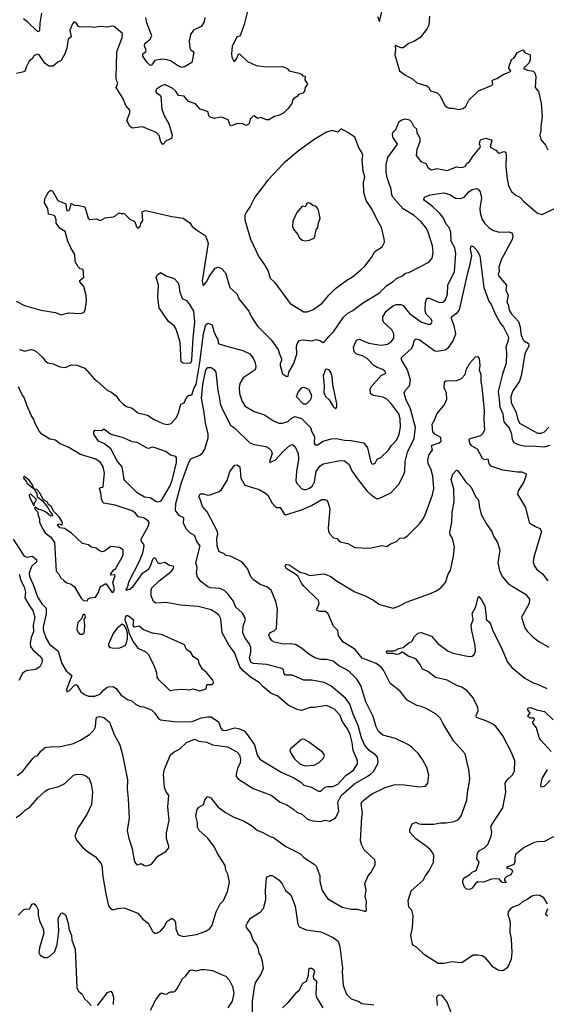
# Model space of a CAD drawing. Extents: x 1771496 to 1971148, y 471553 to 643630.
# Tile 413 of 656: x 1878879 to 1883542, y 571936 to 580657. Entities that reach past the tile are written whole.
import ezdxf

# ---------------------------------------------------------------- set-up
doc = ezdxf.new("R2010")
doc.units = 0

msp = doc.modelspace()

# ---------------------------------------------------------------- linework, layer by layer
at = {"layer": '0CON10XD'}
for points in [[(1879072.7, 580715), (1879057.5, 580625), (1879054.3, 580565), (1879045, 580552.5), (1879035, 580552.9), (1878947.9, 580637.9), (1878912.1, 580665)], [(1880900.6, 580755), (1880866.7, 580615), (1880835, 580523.3), (1880825, 580510), (1880802.5, 580505), (1880760.5, 580419.5), (1880753.5, 580355), (1880756.5, 580325), (1880775, 580290), (1880785, 580290), (1880802.2, 580315), (1880815, 580350), (1880825, 580353.8), (1880895.6, 580285.6), (1880971.7, 580251.7), (1881065, 580238.6), (1881205, 580242.5), (1881245.8, 580225.8), (1881265, 580203.8), (1881354.1, 580184.1), (1881372.5, 580175), (1881385, 580160), (1881405, 580157.5), (1881403.6, 580123.6), (1881426.2, 580085), (1881407.5, 580055), (1881400, 580025), (1881385, 580006.7), (1881346.7, 579993.3), (1881335, 579977.5), (1881305, 579958.6), (1881295.7, 579945), (1881289.5, 579915), (1881254.1, 579865.9), (1881217.9, 579832.1), (1881179.5, 579810.5), (1881135, 579798.8), (1881085, 579770), (1881065, 579770), (1881015, 579790.6), (1880985, 579780.8), (1880955, 579803.8), (1880945, 579801.2), (1880920, 579775), (1880911.2, 579735), (1880885, 579720.8), (1880855, 579733.1), (1880805, 579738.6), (1880755, 579717.5), (1880743.6, 579723.6), (1880725, 579769.1), (1880675, 579790), (1880655, 579793.1), (1880605, 579781.1), (1880565, 579793.3), (1880554.5, 579804.5), (1880546.3, 579836.3), (1880538, 579845), (1880475.3, 579865.3), (1880435, 579911.4), (1880373.2, 579933.2), (1880335, 579978.6), (1880285, 579986.7), (1880262, 580025), (1880235, 580048.1), (1880165, 580081.9), (1880125.7, 580064.3)], [(1882045.8, 580685), (1882065, 580640), (1882095.3, 580764.7)], [(1880125.7, 580064.3), (1880089.8, 580040.2), (1880081.4, 580025), (1880089.1, 580009.1), (1880115, 579993.8), (1880128.8, 579975), (1880136.2, 579865), (1880153.8, 579815), (1880198.8, 579735), (1880228, 579635), (1880223.8, 579605), (1880175, 579583.5), (1880145, 579552.5), (1880129.2, 579575), (1880115, 579630), (1880088.3, 579658.3), (1879965, 579706.7), (1879875, 579696.7), (1879855, 579712.5), (1879826.7, 579765), (1879855, 579831.2), (1879854.4, 579855), (1879817.7, 579897.7), (1879792.5, 579962.5), (1879733.3, 580055), (1879748, 580095), (1879736.9, 580116.9), (1879733.6, 580143.6), (1879737.8, 580372.2), (1879785, 580498.8), (1879789.5, 580535), (1879715, 580596.8), (1879695, 580599.7), (1879655, 580589.4), (1879595, 580596.9), (1879535, 580588), (1879505, 580594), (1879415, 580590), (1879400, 580595), (1879385, 580620), (1879361.7, 580638.3), (1879345, 580620), (1879321.2, 580565), (1879333.3, 580505), (1879308.8, 580485), (1879297.1, 580405), (1879280.7, 580359.3), (1879245, 580294), (1879215, 580281.2), (1879175, 580245.8), (1879135.5, 580245.5), (1879101.9, 580271.9), (1879052, 580345), (1879035, 580350.8), (1879005, 580337.5), (1878989.5, 580310.5), (1878961.2, 580288.8), (1878935, 580237.5), (1878926.6, 580203.4), (1878915, 580194.5), (1878850.4, 580179.6)], [(1880518.3, 580675), (1880512.1, 580637.9), (1880485.6, 580595), (1880416.2, 580563.8), (1880389.8, 580525), (1880380, 580465), (1880385.8, 580405.8), (1880391.9, 580391.9), (1880415, 580375.3), (1880419.7, 580365), (1880401.9, 580278.1), (1880345, 580240.9), (1880313.4, 580233.4), (1880283.6, 580243.6), (1880215, 580292.5), (1880185, 580300.5), (1880135.7, 580305.7), (1880075, 580296.7), (1880045, 580253.8), (1880035, 580250), (1880005, 580280), (1879968, 580335), (1879968, 580355), (1879994.2, 580375), (1879997.7, 580385), (1879983.3, 580425), (1879986.3, 580445), (1880034.6, 580485), (1880048.9, 580515), (1880005, 580630), (1879995.6, 580675.6)], [(1882508.3, 580688.3), (1882500.5, 580609.5), (1882485, 580574), (1882423.1, 580496.9), (1882367.8, 580462.2), (1882325, 580446.7), (1882275, 580408), (1882255, 580407.1), (1882202.5, 580427.5), (1882206.7, 580395), (1882201.4, 580345), (1882242.5, 580205), (1882295, 580166.7), (1882360.7, 580130.7), (1882396.4, 580096.4), (1882485, 580072), (1882498.9, 580058.9), (1882515, 580028), (1882575, 580010), (1882597.5, 579985), (1882646, 579895), (1882660.7, 579880.7), (1882685, 579871.9), (1882715.8, 579874.2), (1882765, 579860), (1882805, 579871.1), (1882829.8, 579890.2), (1882855, 579942.5), (1882942.1, 580027.9), (1883057.5, 580075), (1883067.5, 580085), (1883062.5, 580115), (1883070, 580125), (1883105, 580136.2), (1883165.8, 580174.2), (1883217.5, 580195), (1883227.5, 580205), (1883210, 580225), (1883210, 580235), (1883232.5, 580305), (1883253, 580317), (1883287.5, 580365), (1883335, 580390), (1883355, 580362.5), (1883400, 580345), (1883400, 580295), (1883385, 580267.5), (1883340, 580225), (1883375, 580208.8), (1883425, 580201.2), (1883440, 580185), (1883448, 580155), (1883443.5, 580055), (1883471.9, 580021.9), (1883497.6, 579917.6), (1883504.2, 579795.8), (1883492.5, 579715), (1883493.3, 579675), (1883484, 579635), (1883493, 579597), (1883534, 579545), (1883553.8, 579505)], [(1881255, 577500), (1881262.9, 577535), (1881301.9, 577605), (1881332.9, 577695), (1881328.8, 577765), (1881335, 577786), (1881354.6, 577815.4), (1881385, 577820.9), (1881465, 577812.5), (1881505, 577823.3), (1881535, 577816.2), (1881565, 577796.7), (1881575, 577800), (1881617.5, 577855), (1881657.6, 577892.4), (1881745, 578020.8), (1881785, 578058.6), (1881828.6, 578081.4), (1881914, 578145), (1882065, 578236.9), (1882128.7, 578301.3), (1882185, 578336.5), (1882215, 578365.6), (1882270.3, 578389.7), (1882295, 578412), (1882325, 578416.9), (1882501.7, 578508.3), (1882530.8, 578545), (1882540, 578595), (1882533.1, 578655), (1882493.1, 578785), (1882476.1, 578816.1), (1882435, 578867.1), (1882372.7, 578922.7), (1882275, 578982.5), (1882183.6, 579085), (1882173.5, 579105), (1882168.2, 579155), (1882132.7, 579255), (1882122.3, 579305), (1882124.4, 579375.6), (1882139.2, 579435), (1882223.3, 579555), (1882184, 579615), (1882180.8, 579645), (1882188, 579665), (1882209.4, 579685), (1882240, 579755), (1882260.9, 579769.1), (1882295, 579780), (1882328.9, 579768.9), (1882345.8, 579755), (1882366.2, 579715), (1882391.2, 579691.2), (1882396.2, 579655), (1882410.7, 579630.7), (1882421.4, 579605), (1882421.1, 579575), (1882396.1, 579506.1), (1882390, 579455), (1882431.6, 579401.6), (1882475, 579383.8), (1882495, 579343.8), (1882525, 579327.1), (1882572.7, 579337.3), (1882665, 579320.8), (1882745, 579352), (1882788, 579348), (1882822, 579355), (1882837.9, 579382.1), (1882864, 579405), (1882887, 579443), (1882956.7, 579525), (1882958.8, 579535), (1882948.8, 579555), (1882955, 579587.5), (1882964, 579596), (1883006.4, 579606.4), (1883052.5, 579592.5), (1883060, 579585), (1883045.7, 579535), (1883050, 579525), (1883095, 579502.2), (1883115, 579476), (1883125.7, 579474.3), (1883165, 579489.2), (1883183.8, 579483.8), (1883187.5, 579455), (1883182.5, 579355), (1883196.4, 579246.4), (1883206.7, 579185), (1883232.5, 579135), (1883275, 579100), (1883305, 579087.5), (1883342.5, 579045), (1883440, 578965), (1883465, 578943.8), (1883505, 578932), (1883621.2, 578988.8)], [(1881395, 578068.8), (1881425, 578070), (1881475, 578086), (1881556.2, 578145), (1881615, 578217.5), (1881675.4, 578274.6), (1881775, 578349.2), (1881825, 578379.2), (1881899.7, 578440.3), (1881935, 578473.8), (1881995, 578550), (1882023.3, 578605), (1882088.8, 578645), (1882107.5, 578685), (1882106.2, 578715), (1882083.3, 578815), (1882043, 578883), (1882000, 578975), (1881947.5, 579055), (1881925.7, 579125), (1881924.4, 579215.6), (1881936, 579265), (1881918.6, 579315), (1881910.6, 579415), (1881916.5, 579455), (1881905.3, 579485.3), (1881885.5, 579515), (1881845.3, 579615.3), (1881785, 579658.8), (1881725, 579690), (1881695, 579660.8), (1881645, 579674.4), (1881595, 579661.8), (1881485, 579596.3), (1881345, 579491.1), (1881216.5, 579385), (1881074.5, 579235), (1880960.6, 579085), (1880918.6, 579001.4), (1880886.4, 578955), (1880873.5, 578925), (1880872, 578885), (1880923, 578713), (1880996, 578555), (1881047.5, 578485), (1881078.9, 578428.9), (1881095, 578368.8), (1881135, 578333.3), (1881275, 578143.3), (1881395, 578068.8)], [(1878847.5, 578165), (1878920, 578125), (1879065, 578083.6), (1879195, 578064.4), (1879245, 578042), (1879315, 578059.2), (1879415, 578053.8), (1879445.7, 578064.3), (1879458.8, 578085), (1879468.8, 578165), (1879466.7, 578215), (1879446.7, 578295), (1879410, 578335), (1879412, 578348), (1879446.2, 578375), (1879440, 578445), (1879415, 578450), (1879395, 578467.5), (1879371.2, 578515), (1879367, 578577), (1879330, 578635), (1879303.8, 578695), (1879280, 578780), (1879238.3, 578808.3), (1879216.2, 578835), (1879201.2, 578855), (1879201.9, 578885), (1879193.1, 578913.1), (1879185, 578921.2), (1879133.9, 578933.9), (1879127.5, 578985), (1879097.5, 579035), (1879100.7, 579069.3), (1879112.5, 579095), (1879137.5, 579135), (1879155, 579146.2), (1879172.5, 579135), (1879217.5, 579055), (1879286.7, 579026.7), (1879293.9, 578973.9), (1879305, 578960), (1879321.7, 578978.3), (1879335, 579030), (1879362.9, 579012.9), (1879405, 579011.5), (1879455, 578999.2), (1879485, 578900), (1879498.3, 578888.3), (1879555, 578892.5), (1879595, 578877.5), (1879635, 578901.2), (1879708.5, 578911.5), (1879728.7, 578921.3), (1879755, 578946), (1879785, 578937.5), (1879795, 578942.5), (1879807.7, 578937.7), (1879855, 578891.2), (1879891.7, 578871.7), (1879907, 578847), (1879910, 578825), (1879925, 578810), (1879948.3, 578831.7), (1879950, 578855), (1879970, 578875), (1879963.3, 578955), (1879993, 578967), (1880225, 578913.3), (1880325, 578900), (1880385, 578856.7), (1880406.2, 578825), (1880445, 578796.2), (1880525, 578743.8), (1880546.7, 578676.7), (1880494.8, 578345), (1880499.3, 578309.3), (1880505, 578302.5), (1880535, 578338.8), (1880556.9, 578383.1), (1880608, 578455), (1880635, 578465.8), (1880665, 578453.8), (1880700, 578415), (1880740, 578285), (1880803.8, 578225), (1880818, 578185), (1880908.8, 578075), (1880924, 578035), (1880985, 577941.2), (1881105, 577822), (1881167.5, 577735), (1881178.2, 577698.2), (1881195.8, 577654.2), (1881197.5, 577635), (1881186.2, 577615), (1881184.2, 577595), (1881205, 577520), (1881245, 577497.5), (1881255, 577500)], [(1878875.8, 577734.2), (1878925, 577721.2), (1878973.9, 577736.1), (1878995, 577733.3), (1879020.7, 577720.7), (1879055, 577692.5), (1879083.8, 577665), (1879104.5, 577634.5), (1879127.6, 577617.6), (1879175, 577608.8), (1879235, 577582.5), (1879285, 577576.7), (1879335, 577600), (1879385, 577597.5), (1879455, 577571.2), (1879537.8, 577475), (1879566, 577456), (1879654, 577375), (1879685, 577361.7), (1879734.1, 577325), (1879757.9, 577287.9), (1879795, 577250), (1879825, 577230.6), (1879873.5, 577216.5), (1879925, 577175.7), (1880010, 577155), (1880067.9, 577115), (1880145, 577081.2), (1880185, 577072.7), (1880218.8, 577081.2), (1880267.7, 577132.3), (1880286.2, 577175), (1880305, 577250), (1880335, 577262.5), (1880360, 577315), (1880375, 577332.5), (1880395, 577332.5), (1880405, 577340), (1880419.9, 577390.1), (1880440, 577425), (1880475, 577620.8), (1880505.4, 577875), (1880526.7, 577955), (1880545, 577968.6), (1880583.8, 577955), (1880594.4, 577905), (1880614.5, 577855), (1880634.4, 577825), (1880635.6, 577795), (1880642.5, 577785), (1880722, 577762), (1880855, 577726), (1880915, 577697.5), (1880945, 577657.5), (1880959.7, 577625), (1880968.2, 577585), (1880965, 577554.3), (1880857.5, 577485), (1880828.1, 577435), (1880820.6, 577395), (1880824.4, 577345), (1880848.9, 577275), (1880875, 577234.4), (1880955, 577186.9), (1881045.6, 577155.6), (1881125, 577102.5), (1881173.2, 577083.2), (1881205, 577083.3), (1881251.8, 577098.2), (1881282.5, 577125), (1881315, 577142.2), (1881373.9, 577123.9), (1881454.6, 577045), (1881465.9, 577005), (1881489.6, 576965), (1881486.7, 576906.7), (1881495, 576890.8), (1881515, 576891.9), (1881566.4, 576923.6), (1881635.4, 576945.4), (1881685, 576946.9), (1881755, 576931.6), (1881815, 576931.1), (1881925, 576908.2), (1881957.8, 576865), (1881985, 576750), (1881995, 576726.7), (1882005, 576718.8), (1882025, 576730), (1882044.3, 576765.7), (1882075, 576778.8), (1882145, 576844), (1882170.8, 576885), (1882218.6, 576935), (1882240, 576985), (1882251.8, 577048.2), (1882248.1, 577121.9), (1882234.7, 577165), (1882165, 577260), (1882130.5, 577295), (1882095, 577312.5), (1882007.6, 577327.6), (1881984.2, 577345), (1881981.4, 577385), (1881990.8, 577405), (1882078.8, 577505), (1882120, 577525), (1882112.5, 577545), (1882095, 577558.6), (1882045, 577576.5), (1882015.3, 577595.3), (1881955.9, 577655.9), (1881915, 577678.2), (1881862, 577695), (1881840, 577715), (1881833.5, 577755), (1881861.2, 577818.8), (1881885, 577825.7), (1881971.1, 577791.1), (1882075, 577774.1), (1882135, 577784.1), (1882170.9, 577805), (1882191.5, 577835), (1882192.9, 577875), (1882175, 577908.5), (1882103.5, 577975), (1882093.5, 577995), (1882093.3, 578025), (1882122.2, 578075), (1882188.5, 578125), (1882215, 578135.4), (1882253.4, 578133.4), (1882275, 578124.3), (1882329.1, 578055), (1882436.3, 577976.3), (1882495, 577958.6), (1882519.7, 577960.3), (1882532, 577985), (1882521.4, 578005), (1882477.3, 578047.3), (1882467.7, 578077.7), (1882472.1, 578155), (1882485, 578190), (1882505, 578190.5), (1882595, 578150.7), (1882625, 578155.4), (1882647.9, 578175), (1882666.2, 578225), (1882670.7, 578305), (1882730, 578425), (1882739.1, 578585), (1882730.7, 578635), (1882700.3, 578695), (1882695.9, 578775), (1882680.8, 578815), (1882653.9, 578845), (1882627.1, 578905), (1882595, 578942.5), (1882535, 579001.5), (1882462.9, 579055), (1882457.5, 579065), (1882464, 579085), (1882513.2, 579106.8), (1882635, 579124.4), (1882687.4, 579107.4), (1882737, 579077), (1882785, 579072.1), (1882814.7, 579085.3), (1882855, 579132), (1882885, 579152), (1882925, 579162), (1882937.1, 579157.1), (1882955, 579132.5), (1882966.9, 579075), (1882954.1, 578985), (1882954.6, 578945), (1882975, 578888), (1882994.7, 578854.7), (1883035, 578813.1), (1883075, 578788.9), (1883125, 578775.5), (1883208.7, 578778.7), (1883235, 578768), (1883241.4, 578755), (1883244.3, 578734.3), (1883237.8, 578705), (1883144.5, 578535), (1883121.8, 578465), (1883124, 578425), (1883116.1, 578403.9), (1883122.5, 578385), (1883188.6, 578305), (1883184.5, 578265), (1883204.4, 578214.4), (1883192.4, 578155), (1883202.7, 578132.7), (1883211.6, 578085), (1883231.2, 578055), (1883296.7, 577985), (1883310.7, 577935), (1883316.5, 577875), (1883335, 577822.9), (1883348.2, 577808.2), (1883385, 577790), (1883387.9, 577765), (1883362.1, 577725), (1883352.5, 577697.5), (1883322, 577515), (1883304.7, 577455.3), (1883242.5, 577365), (1883227.1, 577315), (1883231.8, 577265), (1883274.6, 577175), (1883286.1, 577125), (1883305, 577084.4), (1883465, 576995.4), (1883495, 576994.2), (1883525, 577006.5), (1883565, 577047.7)], [(1881405, 578697.5), (1881445, 578702.5), (1881490, 578725), (1881502.5, 578795), (1881520, 578815), (1881523, 578857), (1881540, 578895), (1881525, 578970), (1881515, 578987.5), (1881500, 579005), (1881478.3, 579008.3), (1881455, 579030), (1881435, 579033.3), (1881420, 579025), (1881405, 579000), (1881380, 579005), (1881331.7, 578948.3), (1881298.3, 578871.7), (1881293.3, 578825), (1881301.7, 578801.7), (1881338.3, 578758.3), (1881357.5, 578725), (1881380, 578705), (1881405, 578697.5)], [(1880005, 573163.8), (1880045, 573176.2), (1880101.2, 573248.8), (1880171.7, 573288.3), (1880198.3, 573321.7), (1880200, 573335), (1880178.1, 573405), (1880177.5, 573455), (1880202.5, 573565), (1880190.4, 573685), (1880199.5, 573785), (1880173.3, 573825), (1880162.2, 573855), (1880152.2, 573975), (1880161.7, 574018.3), (1880215, 574146.7), (1880245, 574171.2), (1880295, 574196.2), (1880355, 574256.2), (1880425, 574285.5), (1880465, 574267.5), (1880535, 574256.7), (1880584.6, 574234.6), (1880717.3, 574217.3), (1880801.1, 574171.1), (1880825, 574146.7), (1880834.4, 574105), (1880830, 574075), (1880807.8, 574025), (1880794.2, 573975), (1880796, 573955), (1880815, 573930), (1880945, 573846.9), (1881105, 573789.2), (1881185, 573725.8), (1881245, 573702), (1881305, 573662.9), (1881335, 573634.2), (1881375, 573622.5), (1881427.3, 573577.3), (1881475, 573560), (1881545, 573556.2), (1881583.9, 573566.1), (1881625, 573557.5), (1881675, 573588), (1881703.1, 573645), (1881696.9, 573725), (1881726, 573785), (1881845, 573893.2), (1881955.6, 573955), (1881986.3, 573973.7), (1882010.6, 573999.4), (1882050.8, 574065), (1882054.2, 574085), (1882047.1, 574125), (1882029.2, 574145), (1881972.7, 574185), (1881932, 574235), (1881905, 574297.5), (1881876.3, 574406.3), (1881832.2, 574505), (1881803.2, 574593.2), (1881765, 574647.5), (1881635, 574755.6), (1881576.1, 574786.1), (1881465, 574806.5), (1881395, 574806), (1881291.2, 574851.2), (1881231.6, 574851.6), (1881220.7, 574865), (1881215, 574898.8), (1881199.3, 574909.3), (1881067.5, 574945), (1880945, 574953.8), (1880924.5, 574965), (1880912.1, 575005), (1880926.7, 575055), (1880925.9, 575095), (1880911.2, 575131.2), (1880870.7, 575185), (1880853.2, 575225), (1880857.1, 575285), (1880877.1, 575345), (1880871.2, 575365), (1880850.1, 575400.1), (1880793.4, 575453.4), (1880769.7, 575509.7), (1880725, 575570), (1880695, 575598.6), (1880655, 575619.4), (1880565, 575624.6), (1880545, 575632.2), (1880481.9, 575681.9), (1880452.4, 575722.4), (1880444.3, 575755), (1880449.2, 575805), (1880437.3, 575845), (1880476, 575996), (1880447.5, 576035), (1880425, 576088.8), (1880385, 576113.1), (1880355.8, 576145), (1880330, 576195), (1880330.8, 576245), (1880290, 576265), (1880258.3, 576308.3), (1880262.5, 576372.5), (1880312.2, 576557.8), (1880375, 576733.6), (1880395, 576768.6), (1880475, 576800.6), (1880498.6, 576821.4), (1880517.6, 576852.4), (1880547.7, 576952.3), (1880546.8, 576985), (1880522.7, 577085), (1880509.2, 577195), (1880487.2, 577305), (1880500.5, 577425), (1880527.8, 577555), (1880545, 577576.2), (1880575, 577576), (1880599.7, 577559.7), (1880615.7, 577535), (1880632.4, 577372.4), (1880647.8, 577302.2), (1880654.6, 577255), (1880674.6, 577205), (1880745, 577064.4), (1880782.1, 577042.1), (1880915, 576908.6), (1880955, 576895.6), (1881057.6, 576877.6), (1881085, 576861.2), (1881105, 576840), (1881113.8, 576815), (1881091.2, 576745), (1881093.9, 576733.9), (1881145, 576757.1), (1881215.6, 576835), (1881275, 576889.2), (1881295, 576893.8), (1881318.8, 576875), (1881343.1, 576815), (1881348.2, 576765), (1881330, 576655), (1881324.3, 576574.3), (1881330.7, 576555), (1881375, 576505.5), (1881395, 576496.2), (1881415.4, 576495.4), (1881445, 576506.8), (1881471.5, 576528.5), (1881490.4, 576565), (1881504.7, 576655), (1881535, 576702.5), (1881565, 576723.1), (1881715, 576751.4), (1881755, 576749.2), (1881795, 576716), (1881820.8, 576660.8), (1881870.2, 576590.2), (1881953.1, 576483.1), (1881994.4, 576444.4), (1882037.3, 576417.3), (1882054.2, 576414.2), (1882165, 576467.5), (1882235, 576543.8), (1882277.8, 576622.2), (1882288.1, 576655), (1882292.5, 576745), (1882313.8, 576825), (1882371.3, 576948.7), (1882382.5, 577045), (1882340.1, 577210.1), (1882301.2, 577288.8), (1882282.4, 577347.6), (1882295, 577374), (1882330.8, 577415), (1882339.4, 577465), (1882313.5, 577555), (1882258.6, 577645), (1882260.8, 577665), (1882346.6, 577743.4), (1882360, 577765), (1882375, 577818.8), (1882389.7, 577830.3), (1882415, 577824.3), (1882555, 577723.5), (1882575, 577720.5), (1882645, 577731.4), (1882677.5, 577755), (1882712.9, 577805), (1882740.6, 577875), (1882726.5, 577945), (1882698.9, 578015), (1882705, 578027.1), (1882756, 578064), (1882773.8, 578086.2), (1882846.2, 578415), (1882868.8, 578491.2), (1882882.1, 578565), (1882869.1, 578625), (1882875, 578653.3), (1882895, 578648), (1882927.1, 578615), (1882954.4, 578565), (1882987.9, 578285), (1883032.9, 578162.9), (1883054.3, 578135), (1883091.5, 578045), (1883135.5, 577965), (1883162.9, 577932.9), (1883208.1, 577845), (1883204.4, 577815), (1883181.9, 577755), (1883190.5, 577705), (1883187.3, 577615), (1883153.6, 577516.4), (1883115.9, 577365), (1883123, 577293), (1883131.4, 577225), (1883158.2, 577165), (1883166.8, 577095), (1883217, 577037), (1883232.5, 576985), (1883238.1, 576938.1), (1883255, 576913.3), (1883295, 576893.6), (1883355, 576878.5), (1883405, 576881.1), (1883526.5, 576873.5), (1883575, 576888.2)], [(1880385, 577612.7), (1880325.2, 577615.2), (1880308.9, 577625), (1880300.5, 577800.5), (1880264.7, 577915), (1880245, 577946), (1880197.1, 577985), (1880114.6, 578105), (1880100.6, 578195), (1880106.7, 578305), (1880086.7, 578375), (1880096.7, 578395), (1880125, 578416.7), (1880180, 578385), (1880245, 578365.7), (1880281.4, 578325), (1880290.9, 578295), (1880293.5, 578255), (1880316.7, 578186.7), (1880355, 578168.2), (1880382.8, 578135), (1880416.7, 578075), (1880426.9, 577976.9), (1880413.1, 577835), (1880401.1, 577645), (1880396, 577624), (1880385, 577612.7)], [(1881800.4, 574880.4), (1881765, 574905.6), (1881705, 574933.1), (1881655, 574975.3), (1881595, 574990), (1881545, 574989.4), (1881491.2, 575005), (1881438.3, 575038.3), (1881375, 575090.8), (1881322, 575122), (1881275, 575129.1), (1881215, 575125.5), (1881135, 575144.2), (1881115, 575156.2), (1881093, 575183), (1881086, 575205), (1881093.8, 575225), (1881134.5, 575245.5), (1881154, 575265), (1881160, 575435), (1881147.5, 575505), (1881105, 575603.8), (1881066.2, 575635), (1881006.7, 575655), (1880948, 575695), (1880925, 575723.3), (1880896.7, 575795), (1880844.3, 575854.3), (1880745, 575903.8), (1880705, 575912.5), (1880685, 575928.8), (1880646, 575945), (1880626.5, 575995), (1880624, 576065), (1880632, 576098), (1880629.7, 576125), (1880537.3, 576297.3), (1880497.1, 576345), (1880480.9, 576400.9), (1880464, 576435), (1880476.1, 576456.1), (1880505, 576457.5), (1880545, 576446.7), (1880565, 576447.5), (1880645, 576476.7), (1880665, 576496.7), (1880716.2, 576575), (1880738.8, 576655), (1880785, 576710), (1880805, 576713.3), (1880827, 576697), (1880838.1, 576595), (1880873.1, 576535), (1881000, 576495), (1881055, 576463.3), (1881075.5, 576445), (1881114.6, 576374.6), (1881137.4, 576347.4), (1881155, 576337.5), (1881186.1, 576336.1), (1881220.7, 576280.7), (1881235, 576272.5), (1881253.9, 576276.1), (1881375, 576315.7), (1881461.2, 576355), (1881555, 576407.5), (1881577.3, 576407.3), (1881595, 576400), (1881606.7, 576385), (1881624.2, 576325), (1881608.9, 576155), (1881613.3, 576125), (1881625, 576102), (1881658.3, 576068.3), (1881690.7, 576060.7), (1881712.1, 576032.1), (1881785, 576016), (1881845, 575981.2), (1881975, 575977.5), (1882085, 576000), (1882129.3, 575990.7), (1882162.5, 576015), (1882215, 576033.8), (1882245, 576063.3), (1882285, 576068.8), (1882315, 576088.8), (1882418.8, 576191.2), (1882456.7, 576243.3), (1882479.2, 576295), (1882535, 576447.5), (1882545.5, 576504.5), (1882537.1, 576615), (1882521.1, 576671.1), (1882496.4, 576726.4), (1882492.5, 576755), (1882504.4, 576805), (1882534.4, 576845), (1882523.8, 576886.2), (1882591.8, 576908.2), (1882610, 576925), (1882607.5, 576955), (1882555.9, 576985.9), (1882536.5, 577005), (1882531.8, 577075), (1882555.4, 577114.6), (1882572.9, 577165), (1882637.3, 577242.7), (1882661.9, 577295), (1882657.6, 577347.6), (1882637.1, 577395), (1882640.5, 577449.5), (1882652.5, 577457.5), (1882749.4, 577460.6), (1882791.5, 577478.5), (1882821.9, 577515), (1882835, 577560), (1882865, 577613.3), (1882915, 577670), (1882933, 577673), (1882946, 577656), (1882952.5, 577595), (1882946.9, 577555), (1882960.9, 577515), (1882961.7, 577451.7), (1882969.5, 577405), (1882992.1, 577195), (1882988.7, 577115), (1882993.6, 577025), (1882978.6, 576991.4), (1882959.5, 576970.5), (1882863.8, 576945), (1882856, 576935), (1882862.9, 576905), (1882877.5, 576885), (1882929.4, 576855), (1882975, 576774), (1882995, 576762), (1883025, 576767.5), (1883033, 576723), (1883046.6, 576706.6), (1883155, 576670), (1883285, 576652.9), (1883325, 576653.3), (1883362.5, 576635), (1883361.2, 576615), (1883342.9, 576565), (1883292, 576485), (1883286, 576455), (1883358.8, 576335), (1883386, 576215), (1883395, 576197.5), (1883445, 576168), (1883485, 576148.8), (1883498, 576125), (1883430, 575895), (1883424, 575855), (1883433, 575823), (1883457.9, 575787.9), (1883508, 575748), (1883555, 575686)], [(1881675, 577210), (1881687.5, 577225), (1881686.4, 577253.6), (1881650, 577425), (1881646, 577495), (1881635.9, 577525.9), (1881617.5, 577555), (1881595, 577562.5), (1881585, 577557.5), (1881565.5, 577504.5), (1881575.6, 577415), (1881570.6, 577355), (1881585, 577318.8), (1881618.8, 577288.8), (1881655, 577230), (1881675, 577210)], [(1881545, 573822.9), (1881580.4, 573859.6), (1881604.5, 573865.5), (1881655, 573863.8), (1881695.5, 573884.5), (1881767.4, 573962.6), (1881835, 574010.9), (1881869.1, 574065), (1881871.1, 574095), (1881832.5, 574185), (1881823.1, 574255), (1881803.5, 574325), (1881780.7, 574375), (1881733.7, 574443.7), (1881716.4, 574495), (1881665, 574550), (1881595, 574582.1), (1881485, 574564.4), (1881450, 574565), (1881375, 574539.1), (1881335, 574546.2), (1881254.6, 574585), (1881164.6, 574664.6), (1881101.2, 574691.2), (1881032.3, 574752.3), (1880998.1, 574785), (1880922.4, 574832.4), (1880855, 574891.8), (1880828.6, 574925), (1880781.9, 575051.9), (1880732.2, 575115), (1880671.5, 575225), (1880658.9, 575348.9), (1880645, 575380.8), (1880621.7, 575401.7), (1880575, 575429.1), (1880458.1, 575458.1), (1880302.3, 575472.3), (1880175, 575494.5), (1880085, 575490), (1880063.6, 575503.6), (1880041.9, 575555), (1880041.9, 575605), (1880048.9, 575625), (1880112.4, 575687.6), (1880220.9, 575769.1), (1880240.8, 575795), (1880242.5, 575815), (1880205, 575824), (1880165, 575848.6), (1880115, 575837.5), (1880102.5, 575845), (1880085, 575882.5), (1880075, 575890), (1880065, 575888), (1880054.4, 575875), (1880038.1, 575821.9), (1880015.6, 575784.4), (1879961.4, 575748.6), (1879875, 575626.7), (1879855, 575610), (1879833, 575607), (1879825, 575600), (1879822.5, 575615), (1879832, 575628), (1879848.7, 575685), (1879939, 575861), (1879968.4, 575935), (1879980.8, 575995), (1879975.4, 576015.4), (1879956.4, 576036.4), (1879955.4, 576055), (1880020.3, 576175), (1880024.5, 576204.5), (1880015, 576217.8), (1879975, 576244.4), (1879927.5, 576255), (1879905, 576287.1), (1879875, 576307.8), (1879725, 576355.5), (1879625, 576376), (1879615, 576383.8), (1879603.1, 576413.1), (1879598.2, 576465), (1879584.6, 576505), (1879595, 576514.3), (1879613.3, 576516.7), (1879618.2, 576525), (1879629.2, 576640.8), (1879618, 576695), (1879594.5, 576735), (1879554.2, 576765), (1879416, 576805), (1879315, 576868), (1879232.2, 576902.2), (1879195, 576932.5), (1879145, 576941.5), (1879075, 576986.5), (1879055, 577008.1), (1879013.3, 577085), (1879004.8, 577115), (1878979.7, 577155), (1878941.4, 577241.4), (1878919.4, 577309.4), (1878898.6, 577338.6), (1878867.3, 577405)], [(1881415, 577250), (1881391.7, 577251.7), (1881330, 577315), (1881345, 577356.7), (1881377.5, 577395), (1881395, 577402.5), (1881435, 577383.3), (1881455, 577352.5), (1881463.3, 577325), (1881455, 577290), (1881415, 577250)], [(1880105, 576384.6), (1880085, 576388.5), (1880035, 576421.8), (1879985, 576426.4), (1879919.2, 576465), (1879810.8, 576575), (1879803.5, 576585), (1879784.5, 576695), (1879745, 576744.4), (1879684.4, 576855), (1879630.9, 576900.9), (1879575, 576924.4), (1879534, 576985), (1879533.6, 577006.4), (1879545, 577020), (1879605, 577017.5), (1879625, 577032.5), (1879687, 576987), (1879785, 576960.4), (1879875, 576921.5), (1879915, 576914.7), (1880005, 576863.3), (1880025, 576862.5), (1880055, 576872.7), (1880075, 576868.7), (1880175, 576831.3), (1880215, 576803.8), (1880245, 576793.6), (1880255, 576790), (1880264.6, 576775), (1880265.4, 576735), (1880226.1, 576573.9), (1880210.5, 576535), (1880135, 576402.9), (1880125, 576391.1), (1880105, 576384.6)], [(1879475, 575510), (1879483.6, 575526.4), (1879503, 575537), (1879549.3, 575540.7), (1879577, 575583), (1879590, 575635), (1879635, 575660), (1879645, 575660), (1879695, 575586.7), (1879705, 575586.2), (1879712, 575595), (1879717.1, 575615), (1879702.3, 575672.3), (1879723, 575733), (1879715, 575740), (1879688.3, 575738.3), (1879682.5, 575745), (1879712.5, 575785), (1879726.1, 575793.9), (1879786, 575895), (1879795.8, 575915.8), (1879795, 575960), (1879761.7, 575981.7), (1879685, 575991.2), (1879625, 575946.7), (1879605, 575942.5), (1879575, 575957.5), (1879555.9, 575975.9), (1879510, 575985), (1879487, 576007), (1879435, 576018.8), (1879335, 576113.3), (1879275, 576150), (1879235, 576157.5), (1879213, 576187), (1879231.7, 576191.7), (1879255, 576180), (1879257, 576203), (1879228.8, 576255), (1879180.7, 576300.7), (1879156.7, 576345), (1879133.3, 576363.3), (1879122.5, 576385), (1879090, 576405), (1879055, 576470), (1879030, 576495), (1879010, 576500), (1879000, 576510), (1878995, 576530), (1878965.9, 576575.9), (1878925, 576607.5), (1878915, 576610), (1878913.3, 576595), (1878937.5, 576565), (1878941.2, 576551.2), (1879010, 576500), (1879015, 576480), (1879031.7, 576461.7), (1879032.5, 576432.5), (1879083, 576393), (1879127, 576337), (1879145, 576300), (1879167, 576277), (1879168.3, 576261.7), (1879155, 576260), (1879107, 576297), (1879067, 576317), (1879045, 576320), (1879015, 576340), (1879010, 576335), (1879015, 576320), (1879040, 576295), (1879040, 576275), (1879053.3, 576235), (1879053.8, 576205), (1879083, 576143), (1879105, 576112.5), (1879155, 576072.5), (1879186.2, 576025), (1879202.2, 575772.2), (1879225, 575746.2), (1879240, 575715), (1879275, 575683.8), (1879295, 575668.8), (1879335, 575656.7), (1879365, 575632.5), (1879423.9, 575533.9), (1879443.6, 575513.6), (1879475, 575510)], [(1883551.2, 572825), (1883519.5, 572879.5), (1883485, 572900), (1883454.2, 572904.2), (1883415, 572894.2), (1883368.7, 572861.3), (1883335, 572846), (1883302.7, 572817.3), (1883245, 572795.8), (1883225, 572782), (1883204, 572755), (1883200.8, 572735), (1883220.8, 572665), (1883220, 572575), (1883230.6, 572515), (1883237.5, 572395), (1883229.2, 572335), (1883203.3, 572273.3), (1883195, 572260), (1883162, 572235), (1883145, 572231.8), (1883115, 572237.9), (1883072.5, 572265), (1883005, 572346), (1882975, 572364.2), (1882935, 572372.5), (1882895, 572371.2), (1882795, 572303.8), (1882705, 572311.2), (1882635, 572296.2), (1882585, 572296.2), (1882463.3, 572375), (1882393, 572443), (1882366.4, 572456.4), (1882357.7, 572467.7), (1882341.2, 572545), (1882357.3, 572612.7), (1882363.6, 572723.6), (1882350, 572770), (1882325, 572797.5), (1882317.1, 572855), (1882345, 572942), (1882451.2, 573035), (1882471.2, 573075), (1882507, 573123), (1882543.8, 573195), (1882546.1, 573253.9), (1882538, 573275), (1882515.7, 573305.7), (1882476.9, 573336.9), (1882385, 573400.6), (1882331.9, 573461.9), (1882331.8, 573485), (1882355, 573534.4), (1882385, 573549.4), (1882406.9, 573536.9), (1882435, 573530.6), (1882545, 573530.5), (1882605, 573544.4), (1882655.7, 573544.3), (1882725, 573556), (1882765, 573572), (1882789.2, 573605), (1882838.6, 573745), (1882846, 573835), (1882854, 573855), (1882864.2, 573935), (1882856, 574015), (1882823.3, 574155), (1882720.9, 574270.9), (1882624, 574425), (1882605, 574466.2), (1882565.5, 574505.5), (1882477.3, 574557.3), (1882435, 574574.2), (1882395, 574581.4), (1882309.5, 574629.5), (1882245, 574712), (1882158.1, 574778.1), (1882100.8, 574895), (1882075, 574925.7), (1882034, 574955), (1881912, 575002), (1881845, 575080.5), (1881741.1, 575145), (1881701.1, 575201.1), (1881695, 575247.5), (1881657.1, 575285), (1881611.2, 575395), (1881585, 575414), (1881535, 575415.8), (1881512.7, 575422.7), (1881510, 575435), (1881531.1, 575485), (1881525, 575514), (1881395, 575640.8), (1881375, 575666), (1881344.2, 575725), (1881322.6, 575742.6), (1881239.4, 575795), (1881229.2, 575820.8), (1881235, 575830), (1881245, 575832.2), (1881265, 575827.5), (1881362.1, 575762.1), (1881410.5, 575750.5), (1881445, 575734.4), (1881575, 575750), (1881635, 575724.2), (1881675, 575692.9), (1881845, 575590.5), (1881937.5, 575555), (1882012.5, 575515), (1882065, 575476.2), (1882185, 575444), (1882235, 575461.2), (1882308.3, 575501.7), (1882515, 575573.8), (1882565, 575596.7), (1882607.5, 575625), (1882648.8, 575671.2), (1882673.8, 575745), (1882692.7, 575777.3), (1882720.6, 575905), (1882728.9, 575985), (1882712.1, 576065), (1882690.8, 576095), (1882686, 576115), (1882704.5, 576205), (1882706.7, 576295), (1882726.2, 576385), (1882722.5, 576502.5), (1882700, 576585), (1882715, 576632.5), (1882745, 576666.7), (1882755, 576663.3), (1882785, 576626.2), (1882829.5, 576559.5), (1882875.8, 576515), (1882919.1, 576429.1), (1882941.2, 576405), (1882949.2, 576335), (1882964.5, 576274.5), (1883015.6, 576185.6), (1883060, 576125), (1883073.7, 576083.7), (1883110, 576025), (1883128.8, 575958.8), (1883111.9, 575845), (1883126.8, 575776.8), (1883151.4, 575725), (1883204.5, 575664.5), (1883238.3, 575638.3), (1883358, 575568), (1883391.4, 575525), (1883389.2, 575485), (1883322, 575365), (1883350.3, 575270.3), (1883371.3, 575241.3), (1883425, 575188.8), (1883475, 575150), (1883565, 575100)], [(1879005, 576350), (1879010, 576375), (1879027.5, 576407.5), (1878973, 576457), (1878963.6, 576446.4), (1878965, 576430), (1879005, 576350)], [(1878821.5, 576055), (1878918.5, 575905), (1878945, 575895.9), (1878990, 575905), (1879028.6, 575875), (1879027.1, 575855), (1878983.5, 575815), (1878962.4, 575755), (1878965, 575726.2), (1878999.1, 575655), (1879035.6, 575545), (1879075, 575483.1), (1879113.7, 575443.7), (1879114.3, 575395), (1879085.4, 575275), (1879086.7, 575253.3), (1879112.1, 575175), (1879143.5, 575125), (1879218.1, 575065), (1879252, 574955), (1879290.9, 574890.9), (1879338.8, 574848.8), (1879292, 574725), (1879295, 574702.5), (1879318.8, 574715), (1879365, 574764), (1879377.3, 574767.3), (1879388.7, 574758.7), (1879421.2, 574705), (1879451.3, 574681.3), (1879486.6, 574666.6), (1879544.5, 574664.5), (1879594.1, 574685.9), (1879625, 574722.5), (1879649.3, 574740.7), (1879665, 574748), (1879705, 574751.2), (1879735, 574731.2), (1879775, 574675.8), (1879832.5, 574635), (1879872.5, 574625), (1879905, 574593.3), (1879945, 574573.8), (1879975, 574571.2), (1880045, 574543.8), (1880075.5, 574515.5), (1880107.6, 574467.6), (1880125, 574454.3), (1880245, 574441.9), (1880382.1, 574437.9), (1880415, 574444.5), (1880485, 574473.3), (1880545, 574482.9), (1880575, 574481.4), (1880638.1, 574438.1), (1880660.8, 574380.8), (1880674.4, 574365), (1880705, 574359.7), (1880785, 574383.5), (1880815, 574378.4), (1880865, 574357.2), (1880888.2, 574335), (1880956.8, 574235), (1880981.5, 574145), (1881005, 574108.1), (1881195, 573993.3), (1881305, 573943.1), (1881365.2, 573905.2), (1881395, 573876.2), (1881455, 573861.5), (1881525, 573824.4), (1881545, 573822.9)], [(1878875, 575745.7), (1878888.9, 575688.9), (1878919.6, 575635), (1878928.9, 575585), (1878923.9, 575535), (1878964.3, 575464.3), (1878995.3, 575425), (1879012.8, 575365), (1878999, 575295), (1879000, 575235), (1878981.3, 575185), (1878971.7, 575135), (1878974.7, 575105), (1878994.8, 575074.8), (1879066.4, 575015), (1879076.8, 574993.2), (1879077, 574967), (1879055.8, 574925), (1879023.8, 574905), (1879002.6, 574897.4), (1878946.5, 574893.5), (1878925, 574883.1), (1878904.4, 574865), (1878871.8, 574805)], [(1883605, 573418.8), (1883525, 573376.7), (1883466.4, 573376.4), (1883435, 573368.8), (1883346.2, 573325), (1883271.4, 573265), (1883263.1, 573235), (1883263.1, 573195), (1883254.5, 573175.5), (1883200, 573155), (1883190, 573145), (1883234.4, 573134.4), (1883241.7, 573111.7), (1883228.5, 573081.5), (1883193, 573067), (1883171.7, 573048.3), (1883172.4, 573032.4), (1883186, 573015), (1883179.5, 573010.5), (1883150, 573015), (1883125, 573046.2), (1883055, 573044.3), (1882985, 573018.9), (1882935, 573021.4), (1882914.5, 573005.5), (1882885, 572964.2), (1882863.6, 572953.6), (1882836.4, 572956.4), (1882816.7, 572975), (1882802.5, 573015), (1882803.8, 573035), (1882814, 573055), (1882865.5, 573084.5), (1882885, 573107.1), (1882913.1, 573116.9), (1882922.1, 573127.9), (1882946.2, 573195), (1882927.1, 573225), (1882933.8, 573275), (1882950.9, 573299.1), (1882995, 573321.2), (1883025, 573352.5), (1883054.2, 573425), (1883060, 573465), (1883051.2, 573505), (1883056.1, 573523.9), (1883155.6, 573675), (1883183.6, 573815), (1883178, 573895), (1883196.2, 573925), (1883242.5, 573967.5), (1883258.7, 574001.3), (1883262.7, 574092.7), (1883234.4, 574165), (1883155.5, 574315), (1883096.9, 574395), (1883074.6, 574414.6), (1883016.2, 574445), (1882923.3, 574475), (1882920, 574495), (1882939.4, 574535), (1882934.4, 574565), (1882895, 574650.6), (1882841.7, 574711.7), (1882795, 574745.6), (1882750.5, 574760.5), (1882665, 574806.5), (1882561.5, 574831.5), (1882491.2, 574885), (1882444.3, 574904.3), (1882425.5, 574945.5), (1882386, 574995), (1882318.2, 575018.2), (1882275, 575052.9), (1882265, 575055.7), (1882235, 575037.5), (1882215.6, 575034.4), (1882184.3, 575044.3), (1882135, 575042.5), (1882123.3, 575055), (1882132.9, 575067.1), (1882196, 575066), (1882235, 575087.5), (1882275, 575095.6), (1882325, 575138.8), (1882349.5, 575150.5), (1882374.3, 575195), (1882395, 575214.3), (1882415, 575227.1), (1882435, 575230.6), (1882525, 575197.5), (1882582.3, 575132.3), (1882673.2, 575063.2), (1882716, 575046), (1882827.8, 575022.2), (1882865, 575016.7), (1882885, 575020), (1882902.5, 575035), (1882915.5, 575064.5), (1882912.2, 575115), (1882882.1, 575245), (1882876.7, 575295), (1882894.4, 575345), (1882885, 575396.7), (1882918.1, 575455), (1882938.3, 575541.7), (1882945, 575547.5), (1882968.3, 575518.3), (1882996.7, 575465), (1883010, 575375), (1883008.8, 575345), (1883036.2, 575325), (1883047.5, 575305), (1883068.1, 575245), (1883140, 575105), (1883198, 574965), (1883237.9, 574917.9), (1883351.2, 574825), (1883425, 574784.4), (1883465, 574772.9), (1883545, 574732.5)], [(1879415, 575213.8), (1879435, 575214), (1879448.8, 575225), (1879453.8, 575245), (1879456.2, 575296.2), (1879450, 575345), (1879460, 575365), (1879455, 575390), (1879445, 575390), (1879435, 575380), (1879428.3, 575351.7), (1879393, 575317), (1879383.3, 575265), (1879386.7, 575245), (1879405, 575220), (1879415, 575213.8)], [(1879715, 575091.3), (1879765, 575094.2), (1879812.5, 575115), (1879825.6, 575135), (1879834.4, 575175), (1879833.3, 575223.3), (1879821.7, 575261.7), (1879808, 575288), (1879785, 575303.8), (1879737.8, 575265), (1879705, 575219.1), (1879663.8, 575125), (1879665, 575110), (1879676.7, 575096.7), (1879715, 575091.3)], [(1880475, 574713.8), (1880529.3, 574730.7), (1880535, 574770), (1880581.7, 574768.3), (1880597.5, 574785), (1880585, 574810), (1880532.5, 574875), (1880497.5, 574905), (1880467.5, 574955), (1880462.5, 574985), (1880415, 575017.5), (1880393, 575053), (1880355, 575080), (1880339.3, 575119.3), (1880135, 575211.2), (1880055, 575223.8), (1879975, 575253.8), (1879935, 575283.8), (1879895, 575277.5), (1879883.8, 575295), (1879888.3, 575338.3), (1879835, 575377.5), (1879825, 575379.2), (1879811.4, 575365), (1879810, 575345), (1879840, 575255), (1879846.7, 575216.7), (1879885, 575142.5), (1879925, 575090), (1879989.7, 575059.7), (1880020, 575035), (1880067.8, 574937.8), (1880088.6, 574875), (1880094.2, 574835), (1880105.7, 574815.7), (1880195, 574726.2), (1880215, 574716.2), (1880239.2, 574720.8), (1880325, 574726.2), (1880385, 574721.2), (1880415, 574728.8), (1880475, 574713.8)], [(1878848.3, 573591.7), (1878896.7, 573625), (1878927.5, 573655), (1878970, 573685), (1879038, 573765), (1879105, 573823.8), (1879135, 573841.2), (1879225, 573866.2), (1879277.8, 573892.2), (1879355, 573965.8), (1879385, 573974), (1879435, 573972), (1879465, 573960), (1879493.3, 573935), (1879512, 573885), (1879524.1, 573815.9), (1879515.8, 573705), (1879473.7, 573616.3), (1879392.9, 573495), (1879367.5, 573425), (1879385, 573386.7), (1879431.1, 573331.1), (1879478.3, 573288.3), (1879545.5, 573245.5), (1879596, 573185), (1879608.1, 573155), (1879610.8, 573085), (1879641.9, 572915), (1879665, 572807.5), (1879687.7, 572777.7), (1879705, 572773.8), (1879745, 572786), (1879805, 572791.4), (1879925, 572742.5), (1879968.8, 572688.8), (1880016.2, 572655), (1880055, 572582.5), (1880075, 572566.7), (1880085, 572563.8), (1880126.8, 572583.2), (1880161.2, 572625), (1880180, 572670), (1880225, 572700), (1880247.5, 572685), (1880257.5, 572665), (1880260.8, 572605), (1880282.7, 572552.7), (1880325, 572537.5), (1880445, 572553.3), (1880527.4, 572582.6), (1880562.1, 572607.9), (1880582.4, 572637.6), (1880617.1, 572755), (1880654.2, 572825), (1880683.2, 572856.8), (1880719.2, 572935), (1880736, 573015), (1880721.7, 573088.3), (1880704, 573125), (1880698, 573165), (1880626.6, 573276.6), (1880605, 573328), (1880545, 573406.2), (1880468.8, 573475), (1880454, 573505), (1880453.6, 573546.4), (1880438, 573605), (1880449.5, 573660.5), (1880465, 573683.3), (1880505, 573706.7), (1880518.6, 573745), (1880543, 573777), (1880570, 573765), (1880632, 573685), (1880701.2, 573635), (1880773.8, 573595), (1880861.4, 573561.4), (1880930.9, 573520.9), (1880985, 573476), (1881025, 573461.4), (1881095, 573421.4), (1881125, 573412.5), (1881235, 573334.2), (1881317.5, 573292.5), (1881366.7, 573265), (1881395, 573236.7), (1881486.8, 573176.8), (1881505.5, 573155.5), (1881536.2, 573075), (1881536.4, 573023.6), (1881555.8, 572945), (1881605, 572872.5), (1881735, 572796), (1881815, 572779.2), (1881867.7, 572777.7), (1881942.5, 572757.5), (1881950, 572775), (1881946.2, 572805), (1881950.8, 572845), (1881938.8, 572895), (1881948, 572945), (1881936.2, 573005), (1881965, 573072.5), (1881990, 573105), (1882025, 573170), (1882027.5, 573195), (1882022.5, 573215), (1881928, 573305), (1881907.5, 573345), (1881897.1, 573385), (1881906.9, 573595), (1881914.3, 573625.7), (1881901.9, 573715), (1881913.1, 573735), (1881955, 573768.1), (1881995, 573796.7), (1882115, 573856.5), (1882204.2, 573884.2), (1882285, 573881.4), (1882415, 573862.9), (1882471.7, 573868.3), (1882491.2, 573895), (1882500, 573965), (1882482.9, 574032.9), (1882444, 574105), (1882410, 574155), (1882352.4, 574212.4), (1882315, 574238), (1882205, 574290.8), (1882095, 574320.8), (1882055, 574352.5), (1882035, 574393.3), (1882008.1, 574485), (1881944.5, 574615), (1881898.8, 574758.8), (1881864.3, 574815), (1881800.4, 574880.4)], [(1883585.2, 574175.2), (1883494, 574275), (1883478.8, 574298.8), (1883453.6, 574383.6), (1883422.5, 574425), (1883423, 574437), (1883437.5, 574455), (1883435, 574470), (1883405, 574470), (1883378.8, 574485), (1883380, 574495), (1883400, 574515), (1883378.8, 574545), (1883376.7, 574555), (1883385, 574561.2), (1883405, 574564), (1883454.3, 574544.3), (1883525, 574530), (1883602.9, 574455)], [(1878855, 573962), (1878905, 574000.5), (1878995, 574112.2), (1879015, 574133.3), (1879035, 574137.5), (1879064, 574175), (1879105, 574212), (1879165, 574218.6), (1879225, 574215.8), (1879355, 574247.1), (1879415.7, 574275), (1879495.7, 574325), (1879534.3, 574365), (1879550, 574395), (1879555, 574466.7), (1879565, 574478.6), (1879585, 574486.2), (1879624, 574475), (1879675, 574434), (1879714.3, 574325), (1879765.7, 574235), (1879787.5, 574145), (1879834.2, 573925), (1879829.2, 573845), (1879840, 573755), (1879848.1, 573585), (1879830.6, 573475), (1879844.5, 573404.5), (1879874.5, 573315), (1879888.6, 573225), (1879898.8, 573195), (1879914.1, 573174.1), (1879925, 573170), (1879955, 573183.3), (1879985, 573166.2), (1880005, 573163.8)], [(1881405, 574049), (1881485, 574053.4), (1881531.7, 574078.3), (1881570, 574115), (1881577.7, 574135), (1881572.3, 574155), (1881560.1, 574170.1), (1881435, 574262.2), (1881395, 574285.6), (1881375, 574282.1), (1881274.8, 574195.2), (1881270.8, 574185), (1881275.9, 574165), (1881310.6, 574110.6), (1881361.9, 574061.9), (1881405, 574049)], [(1883575, 573920), (1883525, 573868), (1883505, 573859.4), (1883495, 573863.3), (1883492.7, 573875), (1883505, 573936.2), (1883550.8, 574015)], [(1880941.4, 571775), (1880940, 571965), (1880957.5, 572085), (1880968, 572125), (1881014.2, 572195.8), (1881037.5, 572255), (1881030, 572315), (1881013.1, 572365), (1880998.1, 572385), (1880991.8, 572425), (1880976.6, 572466.6), (1880946.2, 572506.2), (1880922.7, 572572.7), (1880886.2, 572615), (1880884, 572635), (1880897.5, 572665), (1880922.4, 572697.6), (1881009.1, 572750.9), (1881036.2, 572785), (1881059.2, 572865), (1881054.3, 572945), (1881064, 573055), (1881070, 573065), (1881095, 573075.8), (1881115, 573076), (1881135, 573066.2), (1881176.2, 573035), (1881202.4, 573002.4), (1881232.8, 572942.8), (1881280.6, 572905), (1881316.9, 572805), (1881340.9, 572645), (1881353.4, 572623.4), (1881415.5, 572595.5), (1881545, 572576.7), (1881655, 572528.9), (1881700, 572495), (1881714.3, 572444.3), (1881738.1, 572255), (1881734.4, 572225), (1881742.4, 572102.4), (1881773.8, 572025), (1881814.2, 571984.2), (1881885, 571960), (1881905, 571943.8), (1882015, 571930)], [(1878864.5, 572725.5), (1878915, 572776), (1878935, 572781.2)], [(1878935, 572781.2), (1878965, 572780), (1878987, 572823), (1879005, 572827.5), (1879022.5, 572815), (1879041.7, 572771.7), (1879043.3, 572725), (1879054, 572675), (1879086, 572605), (1879090.8, 572565), (1879054, 572435), (1879048.8, 572395), (1879060.5, 572370.5), (1879095, 572350), (1879125, 572352), (1879145, 572362), (1879188.6, 572405), (1879210.6, 572465), (1879226, 572585), (1879220, 572695), (1879245, 572742.5), (1879256.4, 572746.4), (1879285, 572730), (1879308.8, 572655), (1879314.3, 572605), (1879335.8, 572545), (1879340, 572505), (1879370, 572425), (1879384.1, 572084.1), (1879397.5, 572055), (1879432.5, 572025), (1879453.6, 571983.6), (1879486, 571956), (1879510, 571925)], [(1883555, 572717.5), (1883540, 572725), (1883537, 572737), (1883553.8, 572785)], [(1881205, 571903.8), (1881263.2, 571956.8), (1881333.3, 572045), (1881356.7, 572065), (1881386.1, 572123.9), (1881418.8, 572141.2), (1881435.5, 572195), (1881438.9, 572245), (1881446.7, 572255), (1881465.4, 572255.4), (1881482, 572242), (1881489.5, 572225), (1881475.8, 572185), (1881480.8, 572165), (1881506, 572145), (1881501.9, 572025), (1881507.6, 571997.6), (1881563.4, 571903.4)], [(1880037.5, 571885), (1880084, 571975), (1880125, 572032.5), (1880135, 572037.5), (1880155, 572027.5), (1880175, 572026.7), (1880215, 572047.5), (1880243, 572047), (1880255, 572053.3), (1880273.3, 572075), (1880319.5, 572160.5), (1880346.7, 572185), (1880383.9, 572236.1), (1880405, 572240), (1880445, 572233.8), (1880485, 572243.8), (1880515, 572243.8), (1880585, 572236), (1880685, 572192), (1880704.1, 572184.1), (1880732.7, 572152.7), (1880762, 572095), (1880775.8, 572035), (1880760.8, 571965), (1880720.8, 571905)], [(1879567.5, 571925), (1879590, 571955), (1879655, 572041.2), (1879685, 572052.5), (1879698, 572038), (1879710.5, 572000.5), (1879706, 571935)], [(1882577.5, 571925), (1882572, 571995), (1882577.7, 572012.3), (1882595, 572021.2), (1882615, 572016.2), (1882665, 571953.3), (1882695.6, 571865)]]:
    msp.add_lwpolyline(points, dxfattribs=at)

doc.saveas('drawing.dxf')
